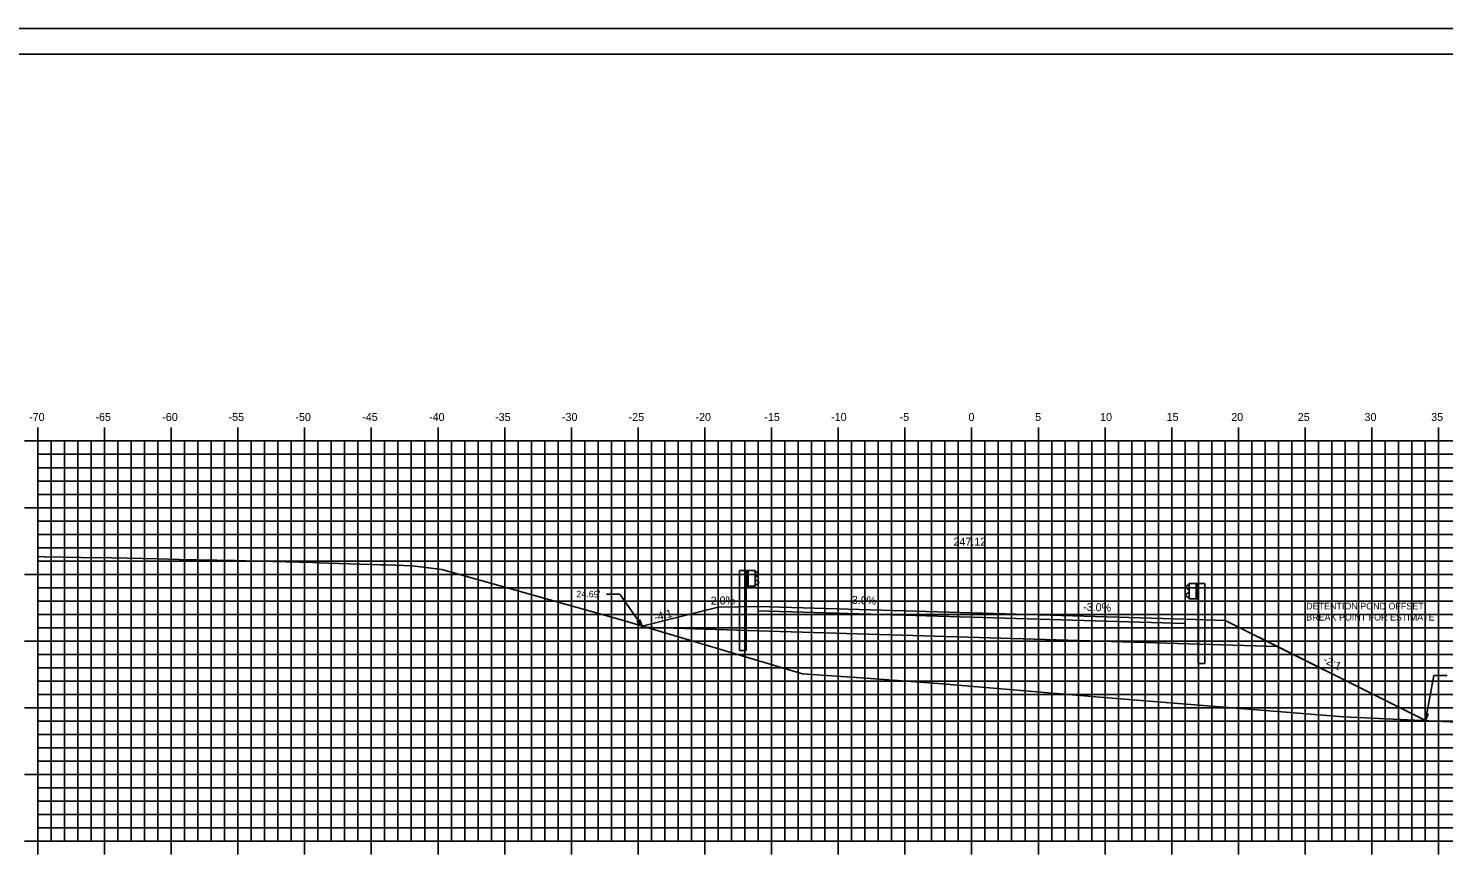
# Model space of a CAD drawing. Extents: x 1170543 to 1177585, y 609599 to 610623.
# Drawn here: x 1172403.5 to 1172509.6, y 609646.6 to 609708.8 of the extents above; entities that cross this region are included whole.
import ezdxf

# ---------------------------------------------------------------- set-up
doc = ezdxf.new("R2010")
doc.units = 0
for name, color, linetype in [('ANNOTATION', 7, 'Continuous'), ('BORDER', 7, 'Continuous'), ('D_Guardrail_Beam_Lt', 7, 'Continuous'), ('D_Guardrail_Beam_Rt', 7, 'Continuous'), ('D_Roadway_Centerline', 7, 'Continuous'), ('D_Roadway_Centerline_Text', 7, 'Continuous'), ('D_Roadway_Edge_Shoulder', 7, 'Continuous'), ('D_Roadway_Edge_TW', 7, 'Continuous'), ('D_Roadway_Pavement', 7, 'Continuous'), ('D_Roadway_SlopeLines', 7, 'Continuous'), ('D_Roadway_SubGrade', 7, 'Continuous'), ('H_V ANNOTATION', 7, 'Continuous'), ('MAJOR', 7, 'Continuous'), ('MINOR', 7, 'Continuous'), ('PLOT BOUNDARY', 7, 'Continuous'), ('S_Roadway_Centerline', 7, 'Continuous'), ('SHADING', 7, 'Continuous')]:
    doc.layers.add(name, color=color, linetype=linetype)

msp = doc.modelspace()

# ---------------------------------------------------------------- linework, layer by layer
at = {"layer": 'ANNOTATION'}
for p, q in [((1172446.86, 609666.39), (1172447.86, 609666.39)), ((1172449.54, 609663.99), (1172447.86, 609666.39)), ((1172508.25, 609656.91), (1172508.88, 609660.28)), ((1172509.88, 609660.28), (1172508.88, 609660.28))]:
    msp.add_line(p, q, dxfattribs=at)
for points in [[(1172449.36, 609664.47), (1172449.54, 609663.99), (1172449.15, 609664.32)], [(1172508.46, 609657.38), (1172508.25, 609656.91), (1172508.22, 609657.43)]]:
    msp.add_lwpolyline(points, close=True, dxfattribs=at)
at = {"layer": 'BORDER'}
msp.add_line((1172559.23, 609706.87), (1172399.23, 609706.87), dxfattribs=at)
at = {"layer": 'D_Guardrail_Beam_Lt'}
for p, q in [((1172456.84, 609668.15), (1172456.84, 609662.15)), ((1172457.31, 609668.15), (1172456.84, 609668.15)), ((1172458, 609668.15), (1172457.31, 609668.15)), ((1172457.31, 609668.15), (1172457.31, 609666.99)), ((1172457.37, 609668.15), (1172457.37, 609666.99)), ((1172457.48, 609668.15), (1172457.48, 609666.99)), ((1172458, 609666.99), (1172458, 609668.15)), ((1172458, 609668.07), (1172458.07, 609668.06)), ((1172458.09, 609668.05), (1172458.23, 609667.95)), ((1172457.31, 609666.99), (1172458, 609666.99)), ((1172457.33, 609662.15), (1172457.33, 609666.99)), ((1172458, 609667.61), (1172458, 609667.54)), ((1172458.07, 609667.09), (1172458, 609667.07)), ((1172458.23, 609667.81), (1172458.03, 609667.67)), ((1172458.03, 609667.47), (1172458.23, 609667.34)), ((1172458.23, 609667.19), (1172458.09, 609667.09)), ((1172457.33, 609662.15), (1172456.84, 609662.15))]:
    msp.add_line(p, q, dxfattribs=at)
for centre, major_axis, start_param, end_param in [((1172458.06, 609668.02), (0.0417, 0), 0.959931, 1.376053), ((1172458.18, 609667.88), (0.0877, 0), 5.323254, 7.243116), ((1172458.08, 609667.61), (-0.0789, 0), 5.323254, 6.283185), ((1172458.08, 609667.54), (-0.0789, 0), 6.283185, 7.243116), ((1172458.06, 609667.13), (0.0417, 0), 4.907132, 5.323254), ((1172458.18, 609667.26), (0.0877, 0), 5.323254, 7.243116)]:
    msp.add_ellipse(centre, major_axis=major_axis, ratio=0.995501, start_param=start_param, end_param=end_param, dxfattribs=at)
at = {"layer": 'D_Guardrail_Beam_Rt'}
for p, q in [((1172490.45, 609667.09), (1172490.3, 609666.99)), ((1172490.3, 609666.85), (1172490.5, 609666.71)), ((1172490.54, 609667.11), (1172490.46, 609667.1)), ((1172490.54, 609667.19), (1172491.23, 609667.19)), ((1172490.54, 609666.03), (1172490.54, 609667.19)), ((1172491.06, 609667.19), (1172491.06, 609666.03)), ((1172491.16, 609667.19), (1172491.16, 609666.03)), ((1172491.23, 609667.19), (1172491.7, 609667.19)), ((1172491.23, 609667.19), (1172491.23, 609666.03)), ((1172491.7, 609667.19), (1172491.7, 609661.19)), ((1172490.5, 609666.51), (1172490.3, 609666.38)), ((1172490.3, 609666.23), (1172490.45, 609666.13)), ((1172490.46, 609666.13), (1172490.54, 609666.11)), ((1172490.53, 609666.65), (1172490.53, 609666.58)), ((1172491.23, 609666.03), (1172490.54, 609666.03)), ((1172491.2, 609661.19), (1172491.2, 609666.03)), ((1172491.2, 609661.19), (1172491.7, 609661.19))]:
    msp.add_line(p, q, dxfattribs=at)
for centre, major_axis, start_param, end_param in [((1172490.35, 609666.92), (-0.0877, 0), 5.323254, 7.243116), ((1172490.47, 609667.06), (-0.0417, 0), 4.907132, 5.323254), ((1172490.35, 609666.3), (-0.0877, 0), 5.323254, 7.243116), ((1172490.47, 609666.17), (-0.0417, 0), 0.959931, 1.376053), ((1172490.45, 609666.65), (0.0789, 0), 0, 0.959931), ((1172490.45, 609666.58), (0.0789, 0), 5.323254, 6.283185)]:
    msp.add_ellipse(centre, major_axis=major_axis, ratio=0.995501, start_param=start_param, end_param=end_param, dxfattribs=at)
at = {"layer": 'D_Roadway_Centerline'}
msp.add_lwpolyline([(1172449.54, 609663.99), (1172449.54, 609663.99), (1172455.23, 609665.41), (1172458.23, 609665.47), (1172474.23, 609664.99), (1172490.23, 609664.51), (1172493.23, 609664.42), (1172498.2, 609661.94), (1172508.16, 609656.96)], dxfattribs=at)
at = {"layer": 'D_Roadway_Edge_Shoulder'}
for points in [[(1172458.23, 609665.47), (1172458.23, 609665.14)], [(1172490.23, 609664.51), (1172490.23, 609664.18)]]:
    msp.add_lwpolyline(points, dxfattribs=at)
at = {"layer": 'D_Roadway_Edge_TW'}
msp.add_lwpolyline([(1172490.23, 609664.18), (1172490.23, 609664.51), (1172474.23, 609664.99), (1172458.23, 609665.47), (1172458.23, 609665.14), (1172474.23, 609664.66)], close=True, dxfattribs=at)
at = {"layer": 'D_Roadway_Pavement'}
msp.add_lwpolyline([(1172490.23, 609664.18), (1172490.23, 609664.18), (1172474.23, 609664.66), (1172458.23, 609665.14), (1172458.23, 609665.14), (1172474.23, 609664.66)], close=True, dxfattribs=at)
for points in [[(1172458.23, 609665.14), (1172458.23, 609665.14)], [(1172458.23, 609665.14), (1172458.23, 609665.14)], [(1172490.23, 609664.18), (1172490.23, 609664.18)], [(1172490.23, 609664.18), (1172490.23, 609664.18)]]:
    msp.add_lwpolyline(points, dxfattribs=at)
at = {"layer": 'D_Roadway_SlopeLines'}
for points in [[(1172455.23, 609665.41), (1172449.54, 609663.99)], [(1172493.23, 609664.42), (1172508.25, 609656.91)]]:
    msp.add_lwpolyline(points, dxfattribs=at)
at = {"layer": 'D_Roadway_SubGrade'}
for p, q in [((1172449.54, 609663.99), (1172455.23, 609665.41)), ((1172455.23, 609665.41), (1172458.23, 609665.47)), ((1172458.23, 609665.47), (1172458.23, 609663.64)), ((1172474.23, 609664.66), (1172458.23, 609665.14)), ((1172458.23, 609665.14), (1172458.23, 609663.64)), ((1172449.54, 609663.9), (1172449.54, 609663.99)), ((1172490.23, 609664.18), (1172474.23, 609664.66)), ((1172490.23, 609664.51), (1172493.23, 609664.42)), ((1172490.23, 609662.68), (1172490.23, 609664.51)), ((1172490.23, 609662.68), (1172490.23, 609664.18)), ((1172493.23, 609664.42), (1172498.2, 609661.94))]:
    msp.add_line(p, q, dxfattribs=at)
at = {"layer": 'MAJOR'}
for p, q in [((1172404.23, 609678.87), (1172404.23, 609677.87)), ((1172409.23, 609678.87), (1172409.23, 609677.87)), ((1172414.23, 609678.87), (1172414.23, 609677.87)), ((1172419.23, 609678.87), (1172419.23, 609677.87)), ((1172424.23, 609678.87), (1172424.23, 609677.87)), ((1172429.23, 609678.87), (1172429.23, 609677.87)), ((1172434.23, 609678.87), (1172434.23, 609677.87)), ((1172439.23, 609678.87), (1172439.23, 609677.87)), ((1172444.23, 609678.87), (1172444.23, 609677.87)), ((1172449.23, 609678.87), (1172449.23, 609677.87)), ((1172454.23, 609678.87), (1172454.23, 609677.87)), ((1172459.23, 609678.87), (1172459.23, 609677.87)), ((1172464.23, 609678.87), (1172464.23, 609677.87)), ((1172469.23, 609678.87), (1172469.23, 609677.87)), ((1172474.23, 609678.87), (1172474.23, 609677.87)), ((1172479.23, 609678.87), (1172479.23, 609677.87)), ((1172484.23, 609678.87), (1172484.23, 609677.87)), ((1172489.23, 609678.87), (1172489.23, 609677.87)), ((1172494.23, 609678.87), (1172494.23, 609677.87)), ((1172499.23, 609678.87), (1172499.23, 609677.87)), ((1172504.23, 609678.87), (1172504.23, 609677.87)), ((1172509.23, 609678.87), (1172509.23, 609677.87)), ((1172403.23, 609677.87), (1172404.23, 609677.87)), ((1172404.23, 609677.87), (1172544.23, 609677.87)), ((1172404.23, 609647.87), (1172404.23, 609677.87)), ((1172404.23, 609647.87), (1172404.23, 609677.87)), ((1172404.23, 609677.87), (1172544.23, 609677.87)), ((1172409.23, 609647.87), (1172409.23, 609677.87)), ((1172414.23, 609647.87), (1172414.23, 609677.87)), ((1172419.23, 609647.87), (1172419.23, 609677.87)), ((1172424.23, 609647.87), (1172424.23, 609677.87)), ((1172429.23, 609647.87), (1172429.23, 609677.87)), ((1172434.23, 609647.87), (1172434.23, 609677.87)), ((1172439.23, 609647.87), (1172439.23, 609677.87)), ((1172444.23, 609647.87), (1172444.23, 609677.87)), ((1172449.23, 609647.87), (1172449.23, 609677.87)), ((1172454.23, 609647.87), (1172454.23, 609677.87)), ((1172459.23, 609647.87), (1172459.23, 609677.87)), ((1172464.23, 609647.87), (1172464.23, 609677.87)), ((1172469.23, 609647.87), (1172469.23, 609677.87)), ((1172474.23, 609647.87), (1172474.23, 609677.87)), ((1172479.23, 609647.87), (1172479.23, 609677.87)), ((1172484.23, 609647.87), (1172484.23, 609677.87)), ((1172489.23, 609647.87), (1172489.23, 609677.87)), ((1172494.23, 609647.87), (1172494.23, 609677.87)), ((1172499.23, 609647.87), (1172499.23, 609677.87)), ((1172504.23, 609647.87), (1172504.23, 609677.87)), ((1172509.23, 609647.87), (1172509.23, 609677.87)), ((1172403.23, 609672.87), (1172404.23, 609672.87)), ((1172404.23, 609672.87), (1172544.23, 609672.87)), ((1172403.23, 609667.87), (1172404.23, 609667.87)), ((1172404.23, 609667.87), (1172544.23, 609667.87)), ((1172403.23, 609662.87), (1172404.23, 609662.87)), ((1172404.23, 609662.87), (1172544.23, 609662.87)), ((1172403.23, 609657.87), (1172404.23, 609657.87)), ((1172404.23, 609657.87), (1172544.23, 609657.87)), ((1172403.23, 609652.87), (1172404.23, 609652.87)), ((1172404.23, 609652.87), (1172544.23, 609652.87)), ((1172403.23, 609647.87), (1172404.23, 609647.87)), ((1172404.23, 609647.87), (1172544.23, 609647.87)), ((1172404.23, 609647.87), (1172544.23, 609647.87)), ((1172404.23, 609646.87), (1172404.23, 609647.87)), ((1172409.23, 609646.87), (1172409.23, 609647.87)), ((1172414.23, 609646.87), (1172414.23, 609647.87)), ((1172419.23, 609646.87), (1172419.23, 609647.87)), ((1172424.23, 609646.87), (1172424.23, 609647.87)), ((1172429.23, 609646.87), (1172429.23, 609647.87)), ((1172434.23, 609646.87), (1172434.23, 609647.87)), ((1172439.23, 609646.87), (1172439.23, 609647.87)), ((1172444.23, 609646.87), (1172444.23, 609647.87)), ((1172449.23, 609646.87), (1172449.23, 609647.87)), ((1172454.23, 609646.87), (1172454.23, 609647.87)), ((1172459.23, 609646.87), (1172459.23, 609647.87)), ((1172464.23, 609646.87), (1172464.23, 609647.87)), ((1172469.23, 609646.87), (1172469.23, 609647.87)), ((1172474.23, 609646.87), (1172474.23, 609647.87)), ((1172479.23, 609646.87), (1172479.23, 609647.87)), ((1172484.23, 609646.87), (1172484.23, 609647.87)), ((1172489.23, 609646.87), (1172489.23, 609647.87)), ((1172494.23, 609646.87), (1172494.23, 609647.87)), ((1172499.23, 609646.87), (1172499.23, 609647.87)), ((1172504.23, 609646.87), (1172504.23, 609647.87)), ((1172509.23, 609646.87), (1172509.23, 609647.87))]:
    msp.add_line(p, q, dxfattribs=at)
at = {"layer": 'MINOR'}
for p, q in [((1172405.23, 609647.87), (1172405.23, 609677.87)), ((1172406.23, 609647.87), (1172406.23, 609677.87)), ((1172407.23, 609647.87), (1172407.23, 609677.87)), ((1172408.23, 609647.87), (1172408.23, 609677.87)), ((1172410.23, 609647.87), (1172410.23, 609677.87)), ((1172411.23, 609647.87), (1172411.23, 609677.87)), ((1172412.23, 609647.87), (1172412.23, 609677.87)), ((1172413.23, 609647.87), (1172413.23, 609677.87)), ((1172415.23, 609647.87), (1172415.23, 609677.87)), ((1172416.23, 609647.87), (1172416.23, 609677.87)), ((1172417.23, 609647.87), (1172417.23, 609677.87)), ((1172418.23, 609647.87), (1172418.23, 609677.87)), ((1172420.23, 609647.87), (1172420.23, 609677.87)), ((1172421.23, 609647.87), (1172421.23, 609677.87)), ((1172422.23, 609647.87), (1172422.23, 609677.87)), ((1172423.23, 609647.87), (1172423.23, 609677.87)), ((1172425.23, 609647.87), (1172425.23, 609677.87)), ((1172426.23, 609647.87), (1172426.23, 609677.87)), ((1172427.23, 609647.87), (1172427.23, 609677.87)), ((1172428.23, 609647.87), (1172428.23, 609677.87)), ((1172430.23, 609647.87), (1172430.23, 609677.87)), ((1172431.23, 609647.87), (1172431.23, 609677.87)), ((1172432.23, 609647.87), (1172432.23, 609677.87)), ((1172433.23, 609647.87), (1172433.23, 609677.87)), ((1172435.23, 609647.87), (1172435.23, 609677.87)), ((1172436.23, 609647.87), (1172436.23, 609677.87)), ((1172437.23, 609647.87), (1172437.23, 609677.87)), ((1172438.23, 609647.87), (1172438.23, 609677.87)), ((1172440.23, 609647.87), (1172440.23, 609677.87)), ((1172441.23, 609647.87), (1172441.23, 609677.87)), ((1172442.23, 609647.87), (1172442.23, 609677.87)), ((1172443.23, 609647.87), (1172443.23, 609677.87)), ((1172445.23, 609647.87), (1172445.23, 609677.87)), ((1172446.23, 609647.87), (1172446.23, 609677.87)), ((1172447.23, 609647.87), (1172447.23, 609677.87)), ((1172448.23, 609647.87), (1172448.23, 609677.87)), ((1172450.23, 609647.87), (1172450.23, 609677.87)), ((1172451.23, 609647.87), (1172451.23, 609677.87)), ((1172452.23, 609647.87), (1172452.23, 609677.87)), ((1172453.23, 609647.87), (1172453.23, 609677.87)), ((1172455.23, 609647.87), (1172455.23, 609677.87)), ((1172456.23, 609647.87), (1172456.23, 609677.87)), ((1172457.23, 609647.87), (1172457.23, 609677.87)), ((1172458.23, 609647.87), (1172458.23, 609677.87)), ((1172460.23, 609647.87), (1172460.23, 609677.87)), ((1172461.23, 609647.87), (1172461.23, 609677.87)), ((1172462.23, 609647.87), (1172462.23, 609677.87)), ((1172463.23, 609647.87), (1172463.23, 609677.87)), ((1172465.23, 609647.87), (1172465.23, 609677.87)), ((1172466.23, 609647.87), (1172466.23, 609677.87)), ((1172467.23, 609647.87), (1172467.23, 609677.87)), ((1172468.23, 609647.87), (1172468.23, 609677.87)), ((1172470.23, 609647.87), (1172470.23, 609677.87)), ((1172471.23, 609647.87), (1172471.23, 609677.87)), ((1172472.23, 609647.87), (1172472.23, 609677.87)), ((1172473.23, 609647.87), (1172473.23, 609677.87)), ((1172475.23, 609647.87), (1172475.23, 609677.87)), ((1172476.23, 609647.87), (1172476.23, 609677.87)), ((1172477.23, 609647.87), (1172477.23, 609677.87)), ((1172478.23, 609647.87), (1172478.23, 609677.87)), ((1172480.23, 609647.87), (1172480.23, 609677.87)), ((1172481.23, 609647.87), (1172481.23, 609677.87)), ((1172482.23, 609647.87), (1172482.23, 609677.87)), ((1172483.23, 609647.87), (1172483.23, 609677.87)), ((1172485.23, 609647.87), (1172485.23, 609677.87)), ((1172486.23, 609647.87), (1172486.23, 609677.87)), ((1172487.23, 609647.87), (1172487.23, 609677.87)), ((1172488.23, 609647.87), (1172488.23, 609677.87)), ((1172490.23, 609647.87), (1172490.23, 609677.87)), ((1172491.23, 609647.87), (1172491.23, 609677.87)), ((1172492.23, 609647.87), (1172492.23, 609677.87)), ((1172493.23, 609647.87), (1172493.23, 609677.87)), ((1172495.23, 609647.87), (1172495.23, 609677.87)), ((1172496.23, 609647.87), (1172496.23, 609677.87)), ((1172497.23, 609647.87), (1172497.23, 609677.87)), ((1172498.23, 609647.87), (1172498.23, 609677.87)), ((1172500.23, 609647.87), (1172500.23, 609677.87)), ((1172501.23, 609647.87), (1172501.23, 609677.87)), ((1172502.23, 609647.87), (1172502.23, 609677.87)), ((1172503.23, 609647.87), (1172503.23, 609677.87)), ((1172505.23, 609647.87), (1172505.23, 609677.87)), ((1172506.23, 609647.87), (1172506.23, 609677.87)), ((1172507.23, 609647.87), (1172507.23, 609677.87)), ((1172508.23, 609647.87), (1172508.23, 609677.87)), ((1172404.23, 609676.87), (1172544.23, 609676.87)), ((1172404.23, 609676.87), (1172405.24, 609676.87)), ((1172404.23, 609675.87), (1172544.23, 609675.87)), ((1172404.23, 609675.87), (1172405.24, 609675.87)), ((1172404.23, 609674.87), (1172544.23, 609674.87)), ((1172404.23, 609674.87), (1172405.24, 609674.87)), ((1172404.23, 609673.87), (1172544.23, 609673.87)), ((1172404.23, 609673.87), (1172405.24, 609673.87)), ((1172404.23, 609671.87), (1172544.23, 609671.87)), ((1172404.23, 609671.87), (1172405.24, 609671.87)), ((1172404.23, 609670.87), (1172544.23, 609670.87)), ((1172404.23, 609670.87), (1172405.24, 609670.87)), ((1172404.23, 609669.87), (1172544.23, 609669.87)), ((1172404.23, 609669.87), (1172405.24, 609669.87)), ((1172404.23, 609668.87), (1172544.23, 609668.87)), ((1172404.23, 609668.87), (1172405.24, 609668.87)), ((1172404.23, 609666.87), (1172544.23, 609666.87)), ((1172404.23, 609666.87), (1172405.24, 609666.87)), ((1172404.23, 609665.87), (1172544.23, 609665.87)), ((1172404.23, 609665.87), (1172405.24, 609665.87)), ((1172404.23, 609664.87), (1172544.23, 609664.87)), ((1172404.23, 609664.87), (1172405.24, 609664.87)), ((1172404.23, 609663.87), (1172544.23, 609663.87)), ((1172404.23, 609663.87), (1172405.24, 609663.87)), ((1172404.23, 609661.87), (1172544.23, 609661.87)), ((1172404.23, 609661.87), (1172405.24, 609661.87)), ((1172404.23, 609660.87), (1172544.23, 609660.87)), ((1172404.23, 609660.87), (1172405.24, 609660.87)), ((1172404.23, 609659.87), (1172544.23, 609659.87)), ((1172404.23, 609659.87), (1172405.24, 609659.87)), ((1172404.23, 609658.87), (1172544.23, 609658.87)), ((1172404.23, 609658.87), (1172405.24, 609658.87)), ((1172404.23, 609656.87), (1172544.23, 609656.87)), ((1172404.23, 609656.87), (1172405.24, 609656.87)), ((1172404.23, 609655.87), (1172544.23, 609655.87)), ((1172404.23, 609655.87), (1172405.24, 609655.87)), ((1172404.23, 609654.87), (1172544.23, 609654.87)), ((1172404.23, 609654.87), (1172405.24, 609654.87)), ((1172404.23, 609653.87), (1172544.23, 609653.87)), ((1172404.23, 609653.87), (1172405.24, 609653.87)), ((1172404.23, 609651.87), (1172544.23, 609651.87)), ((1172404.23, 609651.87), (1172405.24, 609651.87)), ((1172404.23, 609650.87), (1172544.23, 609650.87)), ((1172404.23, 609650.87), (1172405.24, 609650.87)), ((1172404.23, 609649.87), (1172544.23, 609649.87)), ((1172404.23, 609649.87), (1172405.24, 609649.87)), ((1172404.23, 609648.87), (1172544.23, 609648.87)), ((1172404.23, 609648.87), (1172405.24, 609648.87))]:
    msp.add_line(p, q, dxfattribs=at)
at = {"layer": 'PLOT BOUNDARY'}
msp.add_lwpolyline([(1172391.14, 609598.81), (1172561.14, 609598.81), (1172561.14, 609708.81), (1172391.14, 609708.81)], close=True, dxfattribs=at)
at = {"layer": 'S_Roadway_Centerline'}
msp.add_lwpolyline([(1172404.23, 609669.2), (1172404.73, 609669.18), (1172407.45, 609669.14), (1172409.77, 609669.11), (1172413.25, 609669.03), (1172414.82, 609668.99), (1172419.05, 609668.9), (1172419.86, 609668.88), (1172424.85, 609668.75), (1172424.9, 609668.75), (1172425.24, 609668.74), (1172429.94, 609668.59), (1172430.34, 609668.58), (1172432.29, 609668.51), (1172432.52, 609668.49), (1172434.51, 609668.23), (1172448.13, 609664.41), (1172461.54, 609660.41), (1172466.31, 609660.09), (1172471.73, 609659.69), (1172483.83, 609658.66), (1172502.11, 609657.2), (1172525.57, 609656.09)], dxfattribs=at)
at = {"layer": 'SHADING'}
msp.add_lwpolyline([(1172449.54, 609663.9), (1172458.23, 609663.64), (1172497.14, 609662.47)], dxfattribs=at)

# ---------------------------------------------------------------- texts
at = {"layer": 'ANNOTATION'}
for s, p in [("24.69'", (1172444.6, 609666.14)), ('DETENTION POND OFFSET', (1172499.31, 609665.24)), ('BREAK POINT FOR ESTIMATE', (1172499.31, 609664.41))]:
    msp.add_text(s, height=0.5, dxfattribs=at).set_placement(p)
for s, rotation, p in [('-2.0%', 1.1458, (1172454.41, 609665.59)), ('3.0%', 358.2816, (1172465.24, 609665.66)), ('-3.0%', 358.2816, (1172482.58, 609665.14)), ('-4:1', 14.0362, (1172450.5, 609664.35)), ('-2:1', 333.4349, (1172500.52, 609661.29))]:
    msp.add_text(s, height=0.6, rotation=rotation, dxfattribs=at).set_placement(p)
at = {"layer": 'D_Roadway_Centerline'}
for s, p in [('C', (1172474.23, 609664.99)), ('L', (1172474.23, 609664.98))]:
    msp.add_text(s, height=0.0146, dxfattribs=at).set_placement(p)
at = {"layer": 'D_Roadway_Centerline_Text'}
msp.add_text('247.12', height=0.6, dxfattribs=at).set_placement((1172472.87, 609670.02))
at = {"layer": 'H_V ANNOTATION'}
for s, p in [('-70', (1172403.58, 609679.37)), ('-65', (1172408.55, 609679.37)), ('-60', (1172413.56, 609679.37)), ('-55', (1172418.53, 609679.37)), ('-50', (1172423.54, 609679.37)), ('-45', (1172428.55, 609679.37)), ('-40', (1172433.56, 609679.37)), ('-35', (1172438.51, 609679.37)), ('-30', (1172443.52, 609679.37)), ('-25', (1172448.52, 609679.37)), ('-20', (1172453.53, 609679.37)), ('-15', (1172458.69, 609679.37)), ('-10', (1172463.7, 609679.37)), ('-5', (1172468.83, 609679.37)), ('0', (1172473.99, 609679.37)), ('5', (1172478.99, 609679.37)), ('10', (1172483.86, 609679.37)), ('15', (1172488.85, 609679.37)), ('20', (1172493.69, 609679.37)), ('25', (1172498.68, 609679.37)), ('30', (1172503.68, 609679.37)), ('35', (1172508.68, 609679.37))]:
    msp.add_text(s, height=0.6, dxfattribs=at).set_placement(p)

doc.saveas('drawing.dxf')
